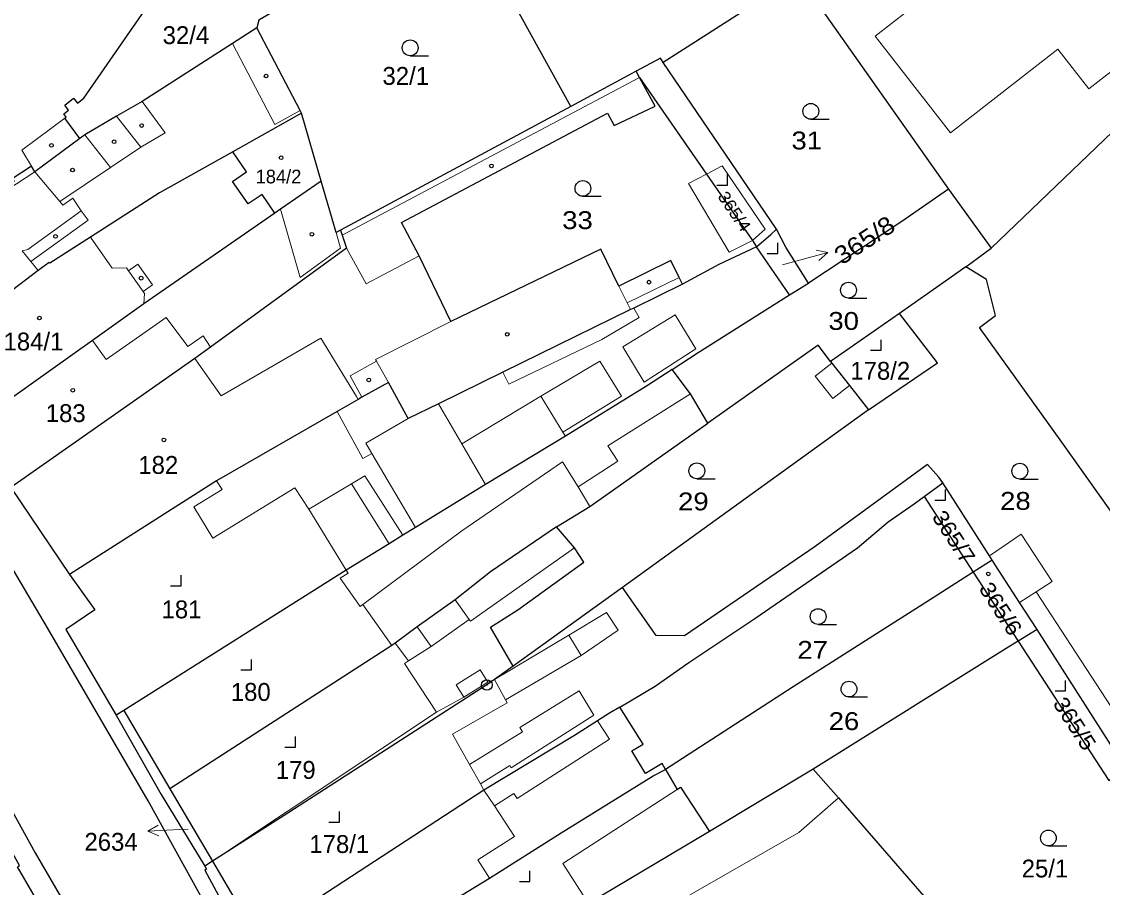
# Model space of a CAD drawing. Extents: x -679733 to -673243, y -1075091 to -1066557.
# Drawn here: x -676427.8 to -676325, y -1071461.6 to -1071379.2 of the extents above; entities that cross this region are included whole.
import ezdxf
from ezdxf.enums import TextEntityAlignment as Align

# ---------------------------------------------------------------- set-up
doc = ezdxf.new("R2010")
doc.units = 0
doc.header["$LTSCALE"] = 0.68
for name, color, linetype, lineweight in [('1', 7, 'Continuous', 25), ('3', 7, 'Continuous', 25), ('4', 7, 'Continuous', 13), ('5', 7, 'Continuous', 25), ('7', 7, 'Continuous', 13), ('8', 7, 'Continuous', 25)]:
    doc.layers.add(name, color=color, linetype=linetype, lineweight=lineweight)
doc.layers.add('2', color=7, linetype='Continuous')

msp = doc.modelspace()

# ---------------------------------------------------------------- linework, layer by layer
at = {"layer": '1'}
for p, q in [((-676375.6, -1071387.32), (-676386.52, -1071367.51)), ((-676353.97, -1071374.9), (-676366.8, -1071383.14)), ((-676338.04, -1071402.56), (-676335.61, -1071400.81)), ((-676354.8, -1071405.25), (-676353, -1071404.12)), ((-676344.33, -1071407.02), (-676350.89, -1071411.57)), ((-676342.01, -1071424.42), (-676337.33, -1071431.62)), ((-676370.68, -1071433.07), (-676381.07, -1071440.55)), ((-676418.11, -1071444.77), (-676418.82, -1071445.22)), ((-676352.55, -1071450.35), (-676362.41, -1071456.29)), ((-676413.72, -1071452.22), (-676409.66, -1071459.12)), ((-676409.66, -1071459.12), (-676410.39, -1071459.6))]:
    msp.add_line(p, q, dxfattribs=at)
for points in [[(-676400.64, -1071480.43), (-676404.65, -1071473.51), (-676415.78, -1071453.37), (-676425.35, -1071436.91), (-676444.25, -1071404.92), (-676453.53, -1071391.57), (-676458.63, -1071385.05), (-676473.24, -1071365.27), (-676485.03, -1071348.15), (-676497.15, -1071331.02), (-676507.56, -1071316.17), (-676512.86, -1071309.51), (-676528.01, -1071291.25), (-676530.94, -1071288.81)], [(-676386.52, -1071367.51), (-676402.06, -1071377.24), (-676405.25, -1071379.12), (-676405.44, -1071379.83)], [(-676422.28, -1071390.36), (-676423.72, -1071388.42), (-676423.59, -1071388.34), (-676423.8, -1071388.01), (-676423.35, -1071387.66), (-676423.72, -1071387.19), (-676422.88, -1071386.53), (-676422.51, -1071387.01), (-676421.9, -1071386.53), (-676412.51, -1071372.96), (-676412.22, -1071369.94)], [(-676353.97, -1071374.9), (-676339.67, -1071395.17), (-676335.61, -1071400.81), (-676324.09, -1071389.73)], [(-676405.44, -1071379.83), (-676407.76, -1071381.32), (-676416.34, -1071386.83), (-676418.78, -1071388.25), (-676421.81, -1071390.01), (-676422.28, -1071390.36)], [(-676401.19, -1071387.96), (-676401.33, -1071387.69), (-676405.44, -1071379.83)], [(-676366.8, -1071383.14), (-676367.08, -1071382.73), (-676369.38, -1071383.97)], [(-676369.05, -1071384.57), (-676369.38, -1071383.97), (-676375.6, -1071387.32), (-676397.48, -1071399.08)], [(-676357.93, -1071400.67), (-676356.59, -1071399.5), (-676356.04, -1071398.99), (-676366.8, -1071383.14)], [(-676364.98, -1071404.22), (-676365.3, -1071403.58), (-676366.08, -1071401.98), (-676371.02, -1071404.4), (-676372.73, -1071400.89), (-676387.01, -1071407.78), (-676390.02, -1071401.51), (-676391.7, -1071398.35), (-676372.1, -1071387.94), (-676371.46, -1071389.13), (-676367.56, -1071387.29), (-676369.05, -1071384.57)], [(-676369.05, -1071384.57), (-676362.7, -1071393.75), (-676358.33, -1071400.06), (-676357.93, -1071400.67)], [(-676399.33, -1071394.41), (-676401.19, -1071387.96), (-676407.73, -1071391.62)], [(-676422.28, -1071390.36), (-676426.57, -1071393.54), (-676426.89, -1071393.01), (-676428.7, -1071394.19), (-676428.53, -1071394.46), (-676431.27, -1071396.25), (-676431.1, -1071396.49), (-676442.06, -1071404.02)], [(-676407.73, -1071391.62), (-676414.71, -1071395.53), (-676421.27, -1071399.74), (-676425.14, -1071402.23), (-676425.2, -1071402.15), (-676426.23, -1071402.93), (-676437.23, -1071411.28), (-676432.77, -1071417.89)], [(-676403.73, -1071397.46), (-676404.95, -1071395.68), (-676406.27, -1071396.59), (-676407.75, -1071394.44), (-676406.42, -1071393.53), (-676407.73, -1071391.62)], [(-676399.33, -1071394.41), (-676403.21, -1071397.1), (-676403.73, -1071397.46)], [(-676397.48, -1071399.08), (-676397.92, -1071399.31), (-676399.33, -1071394.41)], [(-676339.67, -1071395.17), (-676344.21, -1071398.31), (-676353, -1071404.12)], [(-676462.44, -1071396.87), (-676454.68, -1071408.62), (-676448.67, -1071419.37), (-676435.44, -1071442.2), (-676426.52, -1071458.32), (-676409.82, -1071487.07)], [(-676403.73, -1071397.46), (-676416.18, -1071406.1), (-676421.07, -1071409.59), (-676432.77, -1071417.89), (-676428.85, -1071423.56)], [(-676397.48, -1071399.08), (-676397.34, -1071399.57), (-676396.93, -1071400.78), (-676409.85, -1071410.2), (-676411.33, -1071411.29), (-676428.85, -1071423.56), (-676423.27, -1071431.83)], [(-676353, -1071404.12), (-676355.16, -1071400.69), (-676356.04, -1071398.99)], [(-676365.97, -1071412.34), (-676363.49, -1071410.71), (-676354.8, -1071405.25), (-676357.93, -1071400.67)], [(-676357.93, -1071400.67), (-676361.52, -1071402.34), (-676364.98, -1071404.22)], [(-676338.04, -1071402.56), (-676339.97, -1071403.95), (-676344.33, -1071407.02)], [(-676310.52, -1071445.83), (-676311.76, -1071443.94), (-676320.88, -1071430.55), (-676328.92, -1071419.24), (-676336.73, -1071408.33), (-676335.2, -1071407.2), (-676336.07, -1071403.78), (-676338.04, -1071402.56)], [(-676364.98, -1071404.22), (-676369.61, -1071406.49), (-676369.92, -1071406.64), (-676382.05, -1071412.59), (-676388.16, -1071415.59), (-676391.06, -1071417.01), (-676392.94, -1071413.59), (-676395.45, -1071414.97), (-676395.81, -1071415.19), (-676397.82, -1071416.34), (-676409.27, -1071422.92), (-676423.27, -1071431.83)], [(-676347.3, -1071416.16), (-676340.72, -1071411.69), (-676344.33, -1071407.02)], [(-676350.89, -1071411.57), (-676352.09, -1071410.02), (-676362.56, -1071417.45)], [(-676350.89, -1071411.57), (-676350.76, -1071411.73), (-676349.09, -1071413.86), (-676347.3, -1071416.16)], [(-676365.97, -1071412.34), (-676368.39, -1071413.93), (-676376.1, -1071418.69), (-676383.7, -1071423.27), (-676390.37, -1071427.37), (-676391.56, -1071428.09), (-676392.88, -1071428.91), (-676396.94, -1071431.43), (-676418.11, -1071444.77), (-676413.72, -1071452.22)], [(-676362.56, -1071417.45), (-676364.21, -1071414.65), (-676365.97, -1071412.34)], [(-676347.3, -1071416.16), (-676364.61, -1071428.7), (-676370.68, -1071433.07)], [(-676376.94, -1071427.32), (-676373.77, -1071425.36), (-676362.56, -1071417.45)], [(-676340.23, -1071423.12), (-676340.61, -1071422.59), (-676341.69, -1071421.39), (-676352.36, -1071429.18), (-676364.78, -1071437.68), (-676367.49, -1071437.63), (-676370.68, -1071433.07)], [(-676370.94, -1071444.46), (-676367.56, -1071442.45), (-676364.37, -1071440.21), (-676358.09, -1071436.03), (-676348.34, -1071429.31), (-676345.43, -1071426.84), (-676342.94, -1071425.11), (-676342.01, -1071424.42), (-676340.23, -1071423.12)], [(-676335.52, -1071430.47), (-676335.78, -1071430.06), (-676340.23, -1071423.12)], [(-676376.94, -1071427.32), (-676383.24, -1071431.6), (-676386.58, -1071434.25), (-676390.21, -1071436.82), (-676392.3, -1071438.38), (-676392.62, -1071438.58), (-676413.72, -1071452.22)], [(-676381.07, -1071440.55), (-676383.23, -1071436.85), (-676380.62, -1071435.19), (-676374.36, -1071430.68), (-676375.24, -1071429.29), (-676376.94, -1071427.32)], [(-676335.52, -1071430.47), (-676337.33, -1071431.62), (-676333.06, -1071438.19)], [(-676331.26, -1071437.07), (-676332.92, -1071434.5), (-676335.52, -1071430.47)], [(-676423.27, -1071431.83), (-676420.85, -1071435.21), (-676423.62, -1071437.06), (-676418.82, -1071445.22)], [(-676337.33, -1071431.62), (-676341.05, -1071433.99), (-676354.44, -1071442.53), (-676366.58, -1071450.38)], [(-676333.06, -1071438.19), (-676333.94, -1071438.73), (-676352.55, -1071450.35)], [(-676381.07, -1071440.55), (-676382.86, -1071441.83), (-676383.58, -1071442.35), (-676402.84, -1071454.75), (-676409.66, -1071459.12), (-676405.37, -1071466.39)], [(-676370.94, -1071444.46), (-676371.9, -1071445.04), (-676373.05, -1071445.76), (-676375.24, -1071447.16), (-676383.85, -1071452.35), (-676405.37, -1071466.39), (-676402.01, -1071472.1)], [(-676366.58, -1071450.38), (-676366.92, -1071449.82), (-676368.48, -1071450.78), (-676369.78, -1071448.61), (-676368.71, -1071447.98), (-676370.94, -1071444.46)], [(-676418.82, -1071445.22), (-676414.55, -1071452.76), (-676410.39, -1071459.6)], [(-676402.01, -1071472.1), (-676383.34, -1071460.74), (-676376.5, -1071456.41), (-676367.76, -1071450.99), (-676366.58, -1071450.38)], [(-676366.58, -1071450.38), (-676365.49, -1071452.28), (-676365.15, -1071452.07), (-676362.41, -1071456.29)], [(-676352.55, -1071450.35), (-676350.15, -1071453.1), (-676335.33, -1071470.14), (-676333.64, -1071468.78), (-676331.25, -1071472.89)], [(-676412.43, -1071486.72), (-676414.93, -1071482.28), (-676415.03, -1071482.35), (-676428.2, -1071459.64), (-676428.02, -1071459.53), (-676429.93, -1071456.15)], [(-676362.41, -1071456.29), (-676373.91, -1071463.13), (-676379.15, -1071466.25), (-676378.99, -1071466.58)], [(-676410.39, -1071459.6), (-676410.23, -1071459.88), (-676410.4, -1071459.97), (-676406.53, -1071467.14)]]:
    msp.add_lwpolyline(points, dxfattribs=at)
msp.add_lwpolyline([(-676333.06, -1071438.19), (-676324.45, -1071451.43), (-676322.78, -1071450.34), (-676331.26, -1071437.07)], close=True, dxfattribs=at)
at = {"layer": '3'}
for p, q in [((-676390.873, -1071382.49), (-676389.123, -1071382.49)), ((-676352.773, -1071388.53), (-676351.023, -1071388.53)), ((-676374.443, -1071395.86), (-676372.693, -1071395.86)), ((-676349.193, -1071405.54), (-676347.443, -1071405.54)), ((-676363.613, -1071422.73), (-676361.863, -1071422.73)), ((-676332.903, -1071422.76), (-676331.153, -1071422.76)), ((-676352.073, -1071436.59), (-676350.323, -1071436.59)), ((-676349.143, -1071443.49), (-676347.393, -1071443.49)), ((-676330.183, -1071457.66), (-676328.433, -1071457.66))]:
    msp.add_line(p, q, dxfattribs=at)
for points in [[(-676361.701, -1071394.79), (-676360.7, -1071394.79), (-676360.7, -1071393.79)], [(-676356.921, -1071401.29), (-676355.92, -1071401.29), (-676355.92, -1071400.29)], [(-676347.091, -1071410.5), (-676346.09, -1071410.5), (-676346.09, -1071409.5)], [(-676340.981, -1071424.76), (-676339.98, -1071424.76), (-676339.98, -1071423.76)], [(-676413.651, -1071432.91), (-676412.65, -1071432.91), (-676412.65, -1071431.91)], [(-676406.971, -1071440.92), (-676405.97, -1071440.92), (-676405.97, -1071439.92)], [(-676329.551, -1071442.91), (-676328.55, -1071442.91), (-676328.55, -1071441.91)], [(-676402.781, -1071448.25), (-676401.78, -1071448.25), (-676401.78, -1071447.25)], [(-676398.591, -1071455.4), (-676397.59, -1071455.4), (-676397.59, -1071454.4)], [(-676380.481, -1071461.04), (-676379.48, -1071461.04), (-676379.48, -1071460.04)]]:
    msp.add_lwpolyline(points, dxfattribs=at)
for centre in [(-676390.8729, -1071381.7398), (-676352.7729, -1071387.7798), (-676374.4429, -1071395.1098), (-676349.1929, -1071404.7898), (-676363.6129, -1071421.9798), (-676332.9029, -1071422.0098), (-676352.0729, -1071435.8398), (-676349.1429, -1071442.7398), (-676330.1829, -1071456.9098)]:
    msp.add_circle(centre, 0.75, dxfattribs=at)
at = {"layer": '4'}
for p, q in [((-676330.49, -1071368.09), (-676346.67, -1071380.62)), ((-676315.45, -1071377.14), (-676326.35, -1071385.64)), ((-676339.48, -1071389.83), (-676346.67, -1071380.62)), ((-676407.76, -1071381.32), (-676403.73, -1071389.03)), ((-676329.29, -1071381.87), (-676339.48, -1071389.83)), ((-676326.35, -1071385.64), (-676329.29, -1071381.87)), ((-676397.34, -1071399.57), (-676369.05, -1071384.57)), ((-676416.34, -1071386.83), (-676414.17, -1071389.82)), ((-676403.73, -1071389.03), (-676401.33, -1071387.69)), ((-676427.81, -1071391.46), (-676423.72, -1071388.42)), ((-676416.48, -1071391.19), (-676418.78, -1071388.25)), ((-676419.37, -1071393.12), (-676421.81, -1071390.01)), ((-676414.17, -1071389.82), (-676416.48, -1071391.19)), ((-676426.89, -1071393.01), (-676427.81, -1071391.46)), ((-676416.48, -1071391.19), (-676419.37, -1071393.12)), ((-676419.37, -1071393.12), (-676424.19, -1071396.35)), ((-676362.7, -1071393.75), (-676361.2, -1071392.95)), ((-676361.2, -1071392.95), (-676357.1, -1071398.98)), ((-676431.1, -1071396.49), (-676426.57, -1071393.54)), ((-676426.57, -1071393.54), (-676424.19, -1071396.35)), ((-676364.4, -1071394.65), (-676362.7, -1071393.75)), ((-676360.53, -1071401.19), (-676364.4, -1071394.65)), ((-676423.9, -1071396.69), (-676422.93, -1071396.04)), ((-676422.93, -1071396.04), (-676422.14, -1071397.24)), ((-676422.14, -1071397.24), (-676427.22, -1071400.92)), ((-676424.19, -1071396.35), (-676423.9, -1071396.69)), ((-676422.14, -1071397.24), (-676421.5, -1071398.12)), ((-676403.21, -1071397.1), (-676401.34, -1071403.6)), ((-676421.5, -1071398.12), (-676426.94, -1071402.06)), ((-676397.92, -1071399.31), (-676397.5, -1071400.8)), ((-676357.1, -1071398.98), (-676358.33, -1071400.06)), ((-676421.27, -1071399.74), (-676419.2, -1071402.69)), ((-676358.33, -1071400.06), (-676360.53, -1071401.19)), ((-676427.22, -1071400.92), (-676427.76, -1071401.04)), ((-676427.76, -1071401.04), (-676426.94, -1071402.06)), ((-676397.5, -1071400.8), (-676401.34, -1071403.6)), ((-676396.93, -1071400.78), (-676395.05, -1071404.18)), ((-676426.94, -1071402.06), (-676426.23, -1071402.93)), ((-676417.65, -1071402.95), (-676416.75, -1071402.31)), ((-676416.75, -1071402.31), (-676415.37, -1071404.28)), ((-676395.05, -1071404.18), (-676390.02, -1071401.51)), ((-676419.2, -1071402.69), (-676417.85, -1071402.66)), ((-676417.85, -1071402.66), (-676417.65, -1071402.95)), ((-676417.65, -1071402.95), (-676416.27, -1071404.91)), ((-676415.37, -1071404.28), (-676416.27, -1071404.91)), ((-676371.02, -1071404.4), (-676370.24, -1071406)), ((-676370.24, -1071406), (-676365.3, -1071403.58)), ((-676416.27, -1071404.91), (-676416.13, -1071405.11)), ((-676416.13, -1071405.11), (-676416.18, -1071406.1)), ((-676370.24, -1071406), (-676369.92, -1071406.64)), ((-676369.08, -1071407.38), (-676369.61, -1071406.49)), ((-676414.06, -1071407.39), (-676419.77, -1071411.39)), ((-676412, -1071410.15), (-676414.06, -1071407.39)), ((-676369.08, -1071407.38), (-676372.63, -1071409.47)), ((-676370.64, -1071410.17), (-676365.68, -1071407.13)), ((-676365.68, -1071407.13), (-676363.7, -1071410.36)), ((-676387.01, -1071407.78), (-676394.16, -1071411.38)), ((-676419.77, -1071411.39), (-676421.07, -1071409.59)), ((-676410.56, -1071409.12), (-676412, -1071410.15)), ((-676410.56, -1071409.12), (-676409.85, -1071410.2)), ((-676408.84, -1071414.84), (-676399.36, -1071409.35)), ((-676399.36, -1071409.35), (-676395.98, -1071414.91)), ((-676372.63, -1071409.47), (-676381.48, -1071413.74)), ((-676368.63, -1071413.54), (-676370.64, -1071410.17)), ((-676363.7, -1071410.36), (-676368.63, -1071413.54)), ((-676411.33, -1071411.29), (-676408.84, -1071414.84)), ((-676394.06, -1071411.56), (-676396.57, -1071412.94)), ((-676394.16, -1071411.38), (-676394.06, -1071411.56)), ((-676394.06, -1071411.56), (-676392.94, -1071413.59)), ((-676378.45, -1071414.88), (-676372.85, -1071411.55)), ((-676372.85, -1071411.55), (-676370.79, -1071414.88)), ((-676352.35, -1071412.96), (-676350.76, -1071411.73)), ((-676382.05, -1071412.59), (-676381.48, -1071413.74)), ((-676395.45, -1071414.97), (-676396.57, -1071412.94)), ((-676350.68, -1071415.1), (-676352.35, -1071412.96)), ((-676372.07, -1071419.61), (-676364.21, -1071414.65)), ((-676349.09, -1071413.86), (-676350.68, -1071415.1)), ((-676395.98, -1071414.91), (-676395.81, -1071415.19)), ((-676385.95, -1071419.4), (-676388.16, -1071415.59)), ((-676385.95, -1071419.4), (-676378.45, -1071414.88)), ((-676376.34, -1071418.31), (-676378.45, -1071414.88)), ((-676370.79, -1071414.88), (-676376.34, -1071418.31)), ((-676395.36, -1071420.79), (-676397.82, -1071416.34)), ((-676395.08, -1071419.35), (-676391.06, -1071417.01)), ((-676376.1, -1071418.69), (-676376.34, -1071418.31)), ((-676394.51, -1071420.32), (-676395.08, -1071419.35)), ((-676383.7, -1071423.27), (-676385.95, -1071419.4)), ((-676371.13, -1071421.07), (-676372.07, -1071419.61)), ((-676394.51, -1071420.32), (-676395.36, -1071420.79)), ((-676390.37, -1071427.37), (-676394.51, -1071420.32)), ((-676376.37, -1071421.13), (-676385.96, -1071427.7)), ((-676374.91, -1071423.51), (-676376.37, -1071421.13)), ((-676371.13, -1071421.07), (-676374.91, -1071423.51)), ((-676409.27, -1071422.92), (-676408.73, -1071423.76)), ((-676396.44, -1071423.21), (-676395.17, -1071422.46)), ((-676395.17, -1071422.46), (-676391.56, -1071428.09)), ((-676408.73, -1071423.76), (-676411.44, -1071425.4)), ((-676409.64, -1071428.38), (-676401.84, -1071423.59)), ((-676401.84, -1071423.59), (-676400.5, -1071425.62)), ((-676400.5, -1071425.62), (-676396.44, -1071423.21)), ((-676396.44, -1071423.21), (-676392.88, -1071428.91)), ((-676374.91, -1071423.51), (-676373.77, -1071425.36)), ((-676411.44, -1071425.4), (-676409.64, -1071428.38)), ((-676400.5, -1071425.62), (-676396.94, -1071431.43)), ((-676385.96, -1071427.7), (-676395.37, -1071434.68)), ((-676335.78, -1071430.06), (-676332.77, -1071427.99)), ((-676329.84, -1071432.5), (-676332.77, -1071427.99)), ((-676385.13, -1071436.29), (-676375.24, -1071429.29)), ((-676396.77, -1071431.7), (-676397.53, -1071432.18)), ((-676397.53, -1071432.18), (-676395.63, -1071434.87)), ((-676396.94, -1071431.43), (-676396.77, -1071431.7)), ((-676331.34, -1071433.48), (-676329.84, -1071432.5)), ((-676385.25, -1071436.13), (-676386.58, -1071434.25)), ((-676332.92, -1071434.5), (-676331.34, -1071433.48)), ((-676318.09, -1071453.86), (-676331.34, -1071433.48)), ((-676395.37, -1071434.68), (-676395.63, -1071434.87)), ((-676395.37, -1071434.68), (-676392.62, -1071438.58)), ((-676388.88, -1071438.7), (-676385.25, -1071436.13)), ((-676385.25, -1071436.13), (-676385.13, -1071436.29)), ((-676372.21, -1071435.47), (-676375.77, -1071437.62)), ((-676372.21, -1071435.47), (-676371.1, -1071437.15)), ((-676388.88, -1071438.7), (-676390.21, -1071436.82)), ((-676374.61, -1071439.53), (-676371.1, -1071437.15)), ((-676391.03, -1071440.06), (-676392.3, -1071438.38)), ((-676375.77, -1071437.62), (-676382.86, -1071441.83)), ((-676375.77, -1071437.62), (-676374.61, -1071439.53)), ((-676391.03, -1071440.06), (-676388.88, -1071438.7)), ((-676391.03, -1071440.06), (-676391.41, -1071440.31)), ((-676391.41, -1071440.31), (-676388.35, -1071444.94)), ((-676381.8, -1071443.77), (-676374.61, -1071439.53)), ((-676386.48, -1071442.35), (-676384.22, -1071440.92)), ((-676384.22, -1071440.92), (-676383.49, -1071442.07)), ((-676385.76, -1071443.5), (-676386.48, -1071442.35)), ((-676383.49, -1071442.07), (-676385.76, -1071443.5)), ((-676383.49, -1071442.07), (-676382.86, -1071441.83)), ((-676381.8, -1071443.77), (-676382.86, -1071441.83)), ((-676385.76, -1071443.5), (-676388.35, -1071444.94)), ((-676380.44, -1071446.38), (-676374.81, -1071442.92)), ((-676374.81, -1071442.92), (-676373.4, -1071445.21)), ((-676386.84, -1071447.02), (-676381.66, -1071444.04)), ((-676381.66, -1071444.04), (-676381.8, -1071443.77)), ((-676409.66, -1071459.12), (-676388.35, -1071444.94)), ((-676375.59, -1071446.61), (-676373.4, -1071445.21)), ((-676381.25, -1071450.24), (-676375.59, -1071446.61)), ((-676380.18, -1071446.8), (-676380.44, -1071446.38)), ((-676373.05, -1071445.76), (-676371.93, -1071447.51)), ((-676386.84, -1071447.02), (-676385.23, -1071449.9)), ((-676385.23, -1071449.9), (-676380.18, -1071446.8)), ((-676380.7, -1071453.14), (-676371.93, -1071447.51)), ((-676385.23, -1071449.9), (-676384.19, -1071451.74)), ((-676384.19, -1071451.74), (-676381.38, -1071450.02)), ((-676381.38, -1071450.02), (-676381.25, -1071450.24)), ((-676384.19, -1071451.74), (-676383.85, -1071452.35)), ((-676383.85, -1071452.35), (-676382.85, -1071453.85)), ((-676382.85, -1071453.85), (-676381, -1071452.66)), ((-676381, -1071452.66), (-676380.7, -1071453.14)), ((-676376.36, -1071459.34), (-676365.49, -1071452.28)), ((-676382.85, -1071453.85), (-676380.95, -1071456.77)), ((-676353.92, -1071456.38), (-676350.15, -1071453.1)), ((-676380.95, -1071456.77), (-676384.45, -1071458.98)), ((-676377.24, -1071469.73), (-676353.92, -1071456.38)), ((-676384.45, -1071458.98), (-676383.34, -1071460.74)), ((-676376.36, -1071459.34), (-676373.91, -1071463.13))]:
    msp.add_line(p, q, dxfattribs=at)
at = {"layer": '5'}
for centre in [(-676404.5668, -1071384.4192), (-676416.3968, -1071389.1292), (-676424.9768, -1071391.0192), (-676419.0168, -1071390.6692), (-676403.1368, -1071392.1892), (-676422.9768, -1071393.3592), (-676383.1468, -1071392.9692), (-676400.2168, -1071399.4692), (-676424.5868, -1071399.6792), (-676416.4468, -1071403.6492), (-676368.1568, -1071404.0292), (-676426.1168, -1071407.4392), (-676381.6368, -1071408.9892), (-676394.8068, -1071413.3292), (-676422.9568, -1071414.3092), (-676414.2868, -1071419.0292), (-676335.8968, -1071431.7792)]:
    msp.add_circle(centre, 0.175, dxfattribs=at)
at = {"layer": '7'}
for p, q in [((-676351.161, -1071401.213), (-676352.258, -1071400.989)), ((-676415.807, -1071456.247), (-676414.781, -1071456.695))]:
    msp.add_line(p, q, dxfattribs=at)
for points in [[(-676355.46, -1071402.37), (-676354.06, -1071401.99), (-676351.161, -1071401.213), (-676351.999, -1071401.956)], [(-676411.97, -1071456.05), (-676412.81, -1071456.09), (-676415.807, -1071456.247), (-676414.833, -1071455.695)]]:
    msp.add_lwpolyline(points, dxfattribs=at)
at = {"layer": '8'}
for radius in [0.5, 0.0303]:
    msp.add_circle((-676383.58, -1071442.3499), radius, dxfattribs=at)

# ---------------------------------------------------------------- texts
at = {"layer": '2'}
for s, height, p in [('32/4', 1.7, (-676412.19, -1071381.38)), ('32/1', 1.7, (-676391.29, -1071385.259)), ('184/2', 1.3, (-676403.389, -1071394.63)), ('184/1', 1.7, (-676426.69, -1071410.529)), ('178/2', 1.7, (-676346.17, -1071413.31)), ('183', 1.7, (-676423.619, -1071417.34)), ('182', 1.7, (-676414.819, -1071422.269)), ('181', 1.7, (-676412.609, -1071436.009)), ('180', 1.7, (-676406.029, -1071443.86)), ('179', 1.7, (-676401.749, -1071451.279)), ('2634', 1.7, (-676419.31, -1071458.12)), ('178/1', 1.7, (-676397.61, -1071458.33)), ('25/1', 1.7, (-676330.51, -1071460.66))]:
    msp.add_text(s, height=height, dxfattribs=at).set_placement(p, align=Align.CENTER)
at = {"layer": '2', "width": 1.15}
for s, p in [('31', (-676353.16, -1071391.4)), ('33', (-676374.96, -1071398.979)), ('30', (-676349.65, -1071408.57)), ('29', (-676363.94, -1071425.739)), ('28', (-676333.32, -1071425.69)), ('27', (-676352.6, -1071439.86)), ('26', (-676349.62, -1071446.64))]:
    msp.add_text(s, height=1.7, dxfattribs=at).set_placement(p, align=Align.CENTER)
at = {"layer": '2', "width": 1.1}
for s, height, rotation, p in [('365/4', 1.14, 304, (-676361.682, -1071395.878)), ('365/8', 1.7, 33, (-676349.827, -1071402.442))]:
    msp.add_text(s, height=height, rotation=rotation, dxfattribs=at).set_placement(p)
for s, p in [('365/7', (-676339.8114, -1071428.6805)), ('365/6', (-676335.3514, -1071435.5005)), ('365/5', (-676328.3114, -1071446.4305))]:
    msp.add_text(s, height=1.5, rotation=303, dxfattribs=at).set_placement(p, align=Align.CENTER)

doc.saveas('drawing.dxf')
